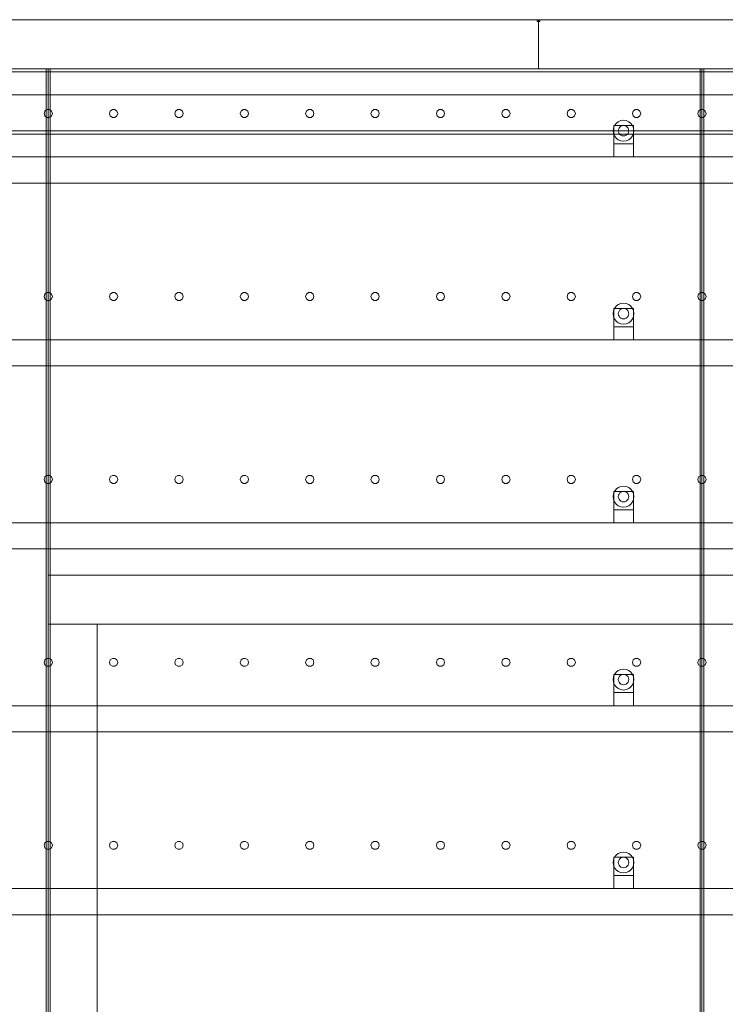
# Model space of a CAD drawing. Header units: millimetres. Extents: x -4738 to 65662, y -68080 to 6847.
# Tile 995 of 1056: x 41417 to 42497, y 1493 to 3000. Entities that reach past the tile are written whole.
import ezdxf

# ---------------------------------------------------------------- set-up
doc = ezdxf.new("R2010")
doc.units = ezdxf.units.MM
doc.layers.add('lateral_secador', color=7, linetype='Continuous', lineweight=0)

msp = doc.modelspace()

# ---------------------------------------------------------------- linework, layer by layer
at = {"layer": 'lateral_secador'}
for p, q in [((41211.134, 3000), (42211.134, 3000)), ((42209.134, 3000), (42213.134, 3000)), ((42209.134, 3000), (42209.134, 2997)), ((42211.134, 2925), (42211.134, 3000)), ((42211.134, 3000), (43211.134, 3000)), ((42213.134, 2997), (42213.134, 3000)), ((42209.134, 2997), (42213.134, 2997)), ((40461.134, 2925), (41461.134, 2925)), ((40461.134, 2925), (60461.134, 2925)), ((41211.134, 2925), (42211.134, 2925)), ((41458.134, 2925), (41464.134, 2925)), ((41458.134, 2925), (41458.134, 60)), ((41461.134, 0), (41461.134, 2925)), ((41461.134, 2925), (42461.134, 2925)), ((41464.134, 60), (41464.134, 2925)), ((42211.134, 2925), (43211.134, 2925)), ((42458.134, 2925), (42464.134, 2925)), ((42458.134, 2925), (42458.134, 60)), ((42461.134, 0), (42461.134, 2925)), ((42461.134, 2925), (43461.134, 2925)), ((42464.134, 60), (42464.134, 2925)), ((40461.134, 2920), (60461.134, 2920)), ((40461.134, 2885), (60461.134, 2885)), ((41455.997, 2860.082), (41454.784, 2856.35)), ((41454.784, 2856.35), (41455.997, 2852.618)), ((41459.172, 2862.389), (41455.997, 2860.082)), ((41455.997, 2852.618), (41459.172, 2850.311)), ((41463.096, 2862.389), (41459.172, 2862.389)), ((41459.172, 2850.311), (41463.096, 2850.311)), ((41466.271, 2860.082), (41463.096, 2862.389)), ((41463.096, 2850.311), (41466.271, 2852.618)), ((41467.484, 2856.35), (41466.271, 2860.082)), ((41466.271, 2852.618), (41467.484, 2856.35)), ((41555.997, 2860.082), (41554.784, 2856.35)), ((41554.784, 2856.35), (41555.997, 2852.618)), ((41559.172, 2862.389), (41555.997, 2860.082)), ((41555.997, 2852.618), (41559.172, 2850.311)), ((41563.096, 2862.389), (41559.172, 2862.389)), ((41559.172, 2850.311), (41563.096, 2850.311)), ((41566.271, 2860.082), (41563.096, 2862.389)), ((41563.096, 2850.311), (41566.271, 2852.618)), ((41567.484, 2856.35), (41566.271, 2860.082)), ((41566.271, 2852.618), (41567.484, 2856.35)), ((41655.997, 2860.082), (41654.784, 2856.35)), ((41654.784, 2856.35), (41655.997, 2852.618)), ((41659.172, 2862.389), (41655.997, 2860.082)), ((41655.997, 2852.618), (41659.172, 2850.311)), ((41663.096, 2862.389), (41659.172, 2862.389)), ((41659.172, 2850.311), (41663.096, 2850.311)), ((41666.271, 2860.082), (41663.096, 2862.389)), ((41663.096, 2850.311), (41666.271, 2852.618)), ((41667.484, 2856.35), (41666.271, 2860.082)), ((41666.271, 2852.618), (41667.484, 2856.35)), ((41755.997, 2860.082), (41754.784, 2856.35)), ((41754.784, 2856.35), (41755.997, 2852.618)), ((41759.172, 2862.389), (41755.997, 2860.082)), ((41755.997, 2852.618), (41759.172, 2850.311)), ((41763.096, 2862.389), (41759.172, 2862.389)), ((41759.172, 2850.311), (41763.096, 2850.311)), ((41766.271, 2860.082), (41763.096, 2862.389)), ((41763.096, 2850.311), (41766.271, 2852.618)), ((41767.484, 2856.35), (41766.271, 2860.082)), ((41766.271, 2852.618), (41767.484, 2856.35)), ((41855.997, 2860.082), (41854.784, 2856.35)), ((41854.784, 2856.35), (41855.997, 2852.618)), ((41859.172, 2862.389), (41855.997, 2860.082)), ((41855.997, 2852.618), (41859.172, 2850.311)), ((41863.096, 2862.389), (41859.172, 2862.389)), ((41859.172, 2850.311), (41863.096, 2850.311)), ((41866.271, 2860.082), (41863.096, 2862.389)), ((41863.096, 2850.311), (41866.271, 2852.618)), ((41867.484, 2856.35), (41866.271, 2860.082)), ((41866.271, 2852.618), (41867.484, 2856.35)), ((41955.997, 2860.082), (41954.784, 2856.35)), ((41954.784, 2856.35), (41955.997, 2852.618)), ((41959.172, 2862.389), (41955.997, 2860.082)), ((41955.997, 2852.618), (41959.172, 2850.311)), ((41963.096, 2862.389), (41959.172, 2862.389)), ((41959.172, 2850.311), (41963.096, 2850.311)), ((41966.271, 2860.082), (41963.096, 2862.389)), ((41963.096, 2850.311), (41966.271, 2852.618)), ((41967.484, 2856.35), (41966.271, 2860.082)), ((41966.271, 2852.618), (41967.484, 2856.35)), ((42055.997, 2860.082), (42054.784, 2856.35)), ((42054.784, 2856.35), (42055.997, 2852.618)), ((42059.172, 2862.389), (42055.997, 2860.082)), ((42055.997, 2852.618), (42059.172, 2850.311)), ((42063.096, 2862.389), (42059.172, 2862.389)), ((42059.172, 2850.311), (42063.096, 2850.311)), ((42066.271, 2860.082), (42063.096, 2862.389)), ((42063.096, 2850.311), (42066.271, 2852.618)), ((42067.484, 2856.35), (42066.271, 2860.082)), ((42066.271, 2852.618), (42067.484, 2856.35)), ((42155.997, 2860.082), (42154.784, 2856.35)), ((42154.784, 2856.35), (42155.997, 2852.618)), ((42159.172, 2862.389), (42155.997, 2860.082)), ((42155.997, 2852.618), (42159.172, 2850.311)), ((42163.096, 2862.389), (42159.172, 2862.389)), ((42159.172, 2850.311), (42163.096, 2850.311)), ((42166.271, 2860.082), (42163.096, 2862.389)), ((42163.096, 2850.311), (42166.271, 2852.618)), ((42167.484, 2856.35), (42166.271, 2860.082)), ((42166.271, 2852.618), (42167.484, 2856.35)), ((42255.997, 2860.082), (42254.784, 2856.35)), ((42254.784, 2856.35), (42255.997, 2852.618)), ((42259.172, 2862.389), (42255.997, 2860.082)), ((42255.997, 2852.618), (42259.172, 2850.311)), ((42263.096, 2862.389), (42259.172, 2862.389)), ((42259.172, 2850.311), (42263.096, 2850.311)), ((42266.271, 2860.082), (42263.096, 2862.389)), ((42263.096, 2850.311), (42266.271, 2852.618)), ((42267.484, 2856.35), (42266.271, 2860.082)), ((42266.271, 2852.618), (42267.484, 2856.35)), ((42355.997, 2860.082), (42354.784, 2856.35)), ((42354.784, 2856.35), (42355.997, 2852.618)), ((42359.172, 2862.389), (42355.997, 2860.082)), ((42355.997, 2852.618), (42359.172, 2850.311)), ((42363.096, 2862.389), (42359.172, 2862.389)), ((42359.172, 2850.311), (42363.096, 2850.311)), ((42366.271, 2860.082), (42363.096, 2862.389)), ((42363.096, 2850.311), (42366.271, 2852.618)), ((42367.484, 2856.35), (42366.271, 2860.082)), ((42366.271, 2852.618), (42367.484, 2856.35)), ((42455.997, 2860.082), (42454.784, 2856.35)), ((42454.784, 2856.35), (42455.997, 2852.618)), ((42459.172, 2862.389), (42455.997, 2860.082)), ((42455.997, 2852.618), (42459.172, 2850.311)), ((42463.096, 2862.389), (42459.172, 2862.389)), ((42459.172, 2850.311), (42463.096, 2850.311)), ((42466.271, 2860.082), (42463.096, 2862.389)), ((42463.096, 2850.311), (42466.271, 2852.618)), ((42467.484, 2856.35), (42466.271, 2860.082)), ((42466.271, 2852.618), (42467.484, 2856.35)), ((42325.679, 2834.141), (42325.134, 2830)), ((42327.277, 2838), (42325.679, 2834.141)), ((42326.134, 2838), (42356.134, 2838)), ((42326.134, 2838), (42326.134, 2810)), ((42329.82, 2841.314), (42327.277, 2838)), ((42333.134, 2843.856), (42329.82, 2841.314)), ((42336.993, 2845.455), (42333.134, 2843.856)), ((42334.206, 2834), (42333.406, 2832.071)), ((42335.477, 2835.657), (42334.206, 2834)), ((42337.134, 2836.928), (42335.477, 2835.657)), ((42341.134, 2846), (42336.993, 2845.455)), ((42339.063, 2837.727), (42337.134, 2836.928)), ((42341.134, 2838), (42339.063, 2837.727)), ((42345.275, 2845.455), (42341.134, 2846)), ((42343.204, 2837.727), (42341.134, 2838)), ((42345.134, 2836.928), (42343.204, 2837.727)), ((42346.791, 2835.657), (42345.134, 2836.928)), ((42349.134, 2843.856), (42345.275, 2845.455)), ((42348.062, 2834), (42346.791, 2835.657)), ((42348.861, 2832.071), (42348.062, 2834)), ((42352.448, 2841.314), (42349.134, 2843.856)), ((42354.99, 2838), (42352.448, 2841.314)), ((42356.589, 2834.141), (42354.99, 2838)), ((42356.134, 2810), (42356.134, 2838)), ((42357.134, 2830), (42356.589, 2834.141)), ((40461.134, 2830), (60461.134, 2830)), ((40461.134, 2825), (60461.134, 2825)), ((42325.134, 2830), (42325.679, 2825.859)), ((42325.679, 2825.859), (42327.277, 2822)), ((42327.277, 2822), (42329.82, 2818.686)), ((42329.82, 2818.686), (42333.134, 2816.144)), ((42333.406, 2832.071), (42333.134, 2830)), ((42333.134, 2830), (42333.406, 2827.929)), ((42333.406, 2827.929), (42334.206, 2826)), ((42334.206, 2826), (42335.477, 2824.343)), ((42335.477, 2824.343), (42337.134, 2823.072)), ((42337.134, 2823.072), (42339.063, 2822.273)), ((42339.063, 2822.273), (42341.134, 2822)), ((42341.134, 2822), (42343.204, 2822.273)), ((42343.204, 2822.273), (42345.134, 2823.072)), ((42345.134, 2823.072), (42346.791, 2824.343)), ((42346.791, 2824.343), (42348.062, 2826)), ((42348.062, 2826), (42348.861, 2827.929)), ((42349.134, 2830), (42348.861, 2832.071)), ((42348.861, 2827.929), (42349.134, 2830)), ((42349.134, 2816.144), (42352.448, 2818.686)), ((42352.448, 2818.686), (42354.99, 2822)), ((42354.99, 2822), (42356.589, 2825.859)), ((42356.589, 2825.859), (42357.134, 2830)), ((42326.134, 2810), (42356.134, 2810)), ((42326.134, 2810), (42326.134, 2790)), ((42333.134, 2816.144), (42336.993, 2814.545)), ((42336.993, 2814.545), (42341.134, 2814)), ((42341.134, 2814), (42345.275, 2814.545)), ((42345.275, 2814.545), (42349.134, 2816.144)), ((42356.134, 2790), (42356.134, 2810)), ((40811.134, 2790), (60111.134, 2790)), ((42326.134, 2790), (42356.134, 2790)), ((40811.134, 2750), (60111.134, 2750)), ((41455.997, 2580.082), (41454.784, 2576.35)), ((41459.172, 2582.389), (41455.997, 2580.082)), ((41463.096, 2582.389), (41459.172, 2582.389)), ((41466.271, 2580.082), (41463.096, 2582.389)), ((41467.484, 2576.35), (41466.271, 2580.082)), ((41555.997, 2580.082), (41554.784, 2576.35)), ((41559.172, 2582.389), (41555.997, 2580.082)), ((41563.096, 2582.389), (41559.172, 2582.389)), ((41566.271, 2580.082), (41563.096, 2582.389)), ((41567.484, 2576.35), (41566.271, 2580.082)), ((41655.997, 2580.082), (41654.784, 2576.35)), ((41659.172, 2582.389), (41655.997, 2580.082)), ((41663.096, 2582.389), (41659.172, 2582.389)), ((41666.271, 2580.082), (41663.096, 2582.389)), ((41667.484, 2576.35), (41666.271, 2580.082)), ((41755.997, 2580.082), (41754.784, 2576.35)), ((41759.172, 2582.389), (41755.997, 2580.082)), ((41763.096, 2582.389), (41759.172, 2582.389)), ((41766.271, 2580.082), (41763.096, 2582.389)), ((41767.484, 2576.35), (41766.271, 2580.082)), ((41855.997, 2580.082), (41854.784, 2576.35)), ((41859.172, 2582.389), (41855.997, 2580.082)), ((41863.096, 2582.389), (41859.172, 2582.389)), ((41866.271, 2580.082), (41863.096, 2582.389)), ((41867.484, 2576.35), (41866.271, 2580.082)), ((41955.997, 2580.082), (41954.784, 2576.35)), ((41959.172, 2582.389), (41955.997, 2580.082)), ((41963.096, 2582.389), (41959.172, 2582.389)), ((41966.271, 2580.082), (41963.096, 2582.389)), ((41967.484, 2576.35), (41966.271, 2580.082)), ((42055.997, 2580.082), (42054.784, 2576.35)), ((42059.172, 2582.389), (42055.997, 2580.082)), ((42063.096, 2582.389), (42059.172, 2582.389)), ((42066.271, 2580.082), (42063.096, 2582.389)), ((42067.484, 2576.35), (42066.271, 2580.082)), ((42155.997, 2580.082), (42154.784, 2576.35)), ((42159.172, 2582.389), (42155.997, 2580.082)), ((42163.096, 2582.389), (42159.172, 2582.389)), ((42166.271, 2580.082), (42163.096, 2582.389)), ((42167.484, 2576.35), (42166.271, 2580.082)), ((42255.997, 2580.082), (42254.784, 2576.35)), ((42259.172, 2582.389), (42255.997, 2580.082)), ((42263.096, 2582.389), (42259.172, 2582.389)), ((42266.271, 2580.082), (42263.096, 2582.389)), ((42267.484, 2576.35), (42266.271, 2580.082)), ((42355.997, 2580.082), (42354.784, 2576.35)), ((42359.172, 2582.389), (42355.997, 2580.082)), ((42363.096, 2582.389), (42359.172, 2582.389)), ((42366.271, 2580.082), (42363.096, 2582.389)), ((42367.484, 2576.35), (42366.271, 2580.082)), ((42455.997, 2580.082), (42454.784, 2576.35)), ((42459.172, 2582.389), (42455.997, 2580.082)), ((42463.096, 2582.389), (42459.172, 2582.389)), ((42466.271, 2580.082), (42463.096, 2582.389)), ((42467.484, 2576.35), (42466.271, 2580.082)), ((41454.784, 2576.35), (41455.997, 2572.618)), ((41455.997, 2572.618), (41459.172, 2570.311)), ((41459.172, 2570.311), (41463.096, 2570.311)), ((41463.096, 2570.311), (41466.271, 2572.618)), ((41466.271, 2572.618), (41467.484, 2576.35)), ((41554.784, 2576.35), (41555.997, 2572.618)), ((41555.997, 2572.618), (41559.172, 2570.311)), ((41559.172, 2570.311), (41563.096, 2570.311)), ((41563.096, 2570.311), (41566.271, 2572.618)), ((41566.271, 2572.618), (41567.484, 2576.35)), ((41654.784, 2576.35), (41655.997, 2572.618)), ((41655.997, 2572.618), (41659.172, 2570.311)), ((41659.172, 2570.311), (41663.096, 2570.311)), ((41663.096, 2570.311), (41666.271, 2572.618)), ((41666.271, 2572.618), (41667.484, 2576.35)), ((41754.784, 2576.35), (41755.997, 2572.618)), ((41755.997, 2572.618), (41759.172, 2570.311)), ((41759.172, 2570.311), (41763.096, 2570.311)), ((41763.096, 2570.311), (41766.271, 2572.618)), ((41766.271, 2572.618), (41767.484, 2576.35)), ((41854.784, 2576.35), (41855.997, 2572.618)), ((41855.997, 2572.618), (41859.172, 2570.311)), ((41859.172, 2570.311), (41863.096, 2570.311)), ((41863.096, 2570.311), (41866.271, 2572.618)), ((41866.271, 2572.618), (41867.484, 2576.35)), ((41954.784, 2576.35), (41955.997, 2572.618)), ((41955.997, 2572.618), (41959.172, 2570.311)), ((41959.172, 2570.311), (41963.096, 2570.311)), ((41963.096, 2570.311), (41966.271, 2572.618)), ((41966.271, 2572.618), (41967.484, 2576.35)), ((42054.784, 2576.35), (42055.997, 2572.618)), ((42055.997, 2572.618), (42059.172, 2570.311)), ((42059.172, 2570.311), (42063.096, 2570.311)), ((42063.096, 2570.311), (42066.271, 2572.618)), ((42066.271, 2572.618), (42067.484, 2576.35)), ((42154.784, 2576.35), (42155.997, 2572.618)), ((42155.997, 2572.618), (42159.172, 2570.311)), ((42159.172, 2570.311), (42163.096, 2570.311)), ((42163.096, 2570.311), (42166.271, 2572.618)), ((42166.271, 2572.618), (42167.484, 2576.35)), ((42254.784, 2576.35), (42255.997, 2572.618)), ((42255.997, 2572.618), (42259.172, 2570.311)), ((42259.172, 2570.311), (42263.096, 2570.311)), ((42263.096, 2570.311), (42266.271, 2572.618)), ((42266.271, 2572.618), (42267.484, 2576.35)), ((42333.134, 2563.856), (42329.82, 2561.314)), ((42336.993, 2565.455), (42333.134, 2563.856)), ((42341.134, 2566), (42336.993, 2565.455)), ((42345.275, 2565.455), (42341.134, 2566)), ((42349.134, 2563.856), (42345.275, 2565.455)), ((42352.448, 2561.314), (42349.134, 2563.856)), ((42354.784, 2576.35), (42355.997, 2572.618)), ((42355.997, 2572.618), (42359.172, 2570.311)), ((42359.172, 2570.311), (42363.096, 2570.311)), ((42363.096, 2570.311), (42366.271, 2572.618)), ((42366.271, 2572.618), (42367.484, 2576.35)), ((42454.784, 2576.35), (42455.997, 2572.618)), ((42455.997, 2572.618), (42459.172, 2570.311)), ((42459.172, 2570.311), (42463.096, 2570.311)), ((42463.096, 2570.311), (42466.271, 2572.618)), ((42466.271, 2572.618), (42467.484, 2576.35)), ((42325.679, 2554.141), (42325.134, 2550)), ((42325.134, 2550), (42325.679, 2545.859)), ((42327.277, 2558), (42325.679, 2554.141)), ((42326.134, 2558), (42356.134, 2558)), ((42326.134, 2558), (42326.134, 2530)), ((42329.82, 2561.314), (42327.277, 2558)), ((42333.406, 2552.071), (42333.134, 2550)), ((42333.134, 2550), (42333.406, 2547.929)), ((42334.206, 2554), (42333.406, 2552.071)), ((42333.406, 2547.929), (42334.206, 2546)), ((42335.477, 2555.657), (42334.206, 2554)), ((42337.134, 2556.928), (42335.477, 2555.657)), ((42339.063, 2557.727), (42337.134, 2556.928)), ((42341.134, 2558), (42339.063, 2557.727)), ((42343.204, 2557.727), (42341.134, 2558)), ((42345.134, 2556.928), (42343.204, 2557.727)), ((42346.791, 2555.657), (42345.134, 2556.928)), ((42348.062, 2554), (42346.791, 2555.657)), ((42348.861, 2552.071), (42348.062, 2554)), ((42348.062, 2546), (42348.861, 2547.929)), ((42349.134, 2550), (42348.861, 2552.071)), ((42348.861, 2547.929), (42349.134, 2550)), ((42354.99, 2558), (42352.448, 2561.314)), ((42356.589, 2554.141), (42354.99, 2558)), ((42356.134, 2530), (42356.134, 2558)), ((42357.134, 2550), (42356.589, 2554.141)), ((42356.589, 2545.859), (42357.134, 2550)), ((42325.679, 2545.859), (42327.277, 2542)), ((42327.277, 2542), (42329.82, 2538.686)), ((42329.82, 2538.686), (42333.134, 2536.144)), ((42333.134, 2536.144), (42336.993, 2534.545)), ((42334.206, 2546), (42335.477, 2544.343)), ((42335.477, 2544.343), (42337.134, 2543.072)), ((42336.993, 2534.545), (42341.134, 2534)), ((42337.134, 2543.072), (42339.063, 2542.273)), ((42339.063, 2542.273), (42341.134, 2542)), ((42341.134, 2542), (42343.204, 2542.273)), ((42341.134, 2534), (42345.275, 2534.545)), ((42343.204, 2542.273), (42345.134, 2543.072)), ((42345.134, 2543.072), (42346.791, 2544.343)), ((42345.275, 2534.545), (42349.134, 2536.144)), ((42346.791, 2544.343), (42348.062, 2546)), ((42349.134, 2536.144), (42352.448, 2538.686)), ((42352.448, 2538.686), (42354.99, 2542)), ((42354.99, 2542), (42356.589, 2545.859)), ((42326.134, 2530), (42356.134, 2530)), ((42326.134, 2530), (42326.134, 2510)), ((42356.134, 2510), (42356.134, 2530)), ((40811.134, 2510), (60111.134, 2510)), ((42326.134, 2510), (42356.134, 2510)), ((40811.134, 2470), (60111.134, 2470)), ((41455.997, 2300.082), (41454.784, 2296.35)), ((41454.784, 2296.35), (41455.997, 2292.618)), ((41459.172, 2302.389), (41455.997, 2300.082)), ((41455.997, 2292.618), (41459.172, 2290.311)), ((41463.096, 2302.389), (41459.172, 2302.389)), ((41466.271, 2300.082), (41463.096, 2302.389)), ((41463.096, 2290.311), (41466.271, 2292.618)), ((41467.484, 2296.35), (41466.271, 2300.082)), ((41466.271, 2292.618), (41467.484, 2296.35)), ((41555.997, 2300.082), (41554.784, 2296.35)), ((41554.784, 2296.35), (41555.997, 2292.618)), ((41559.172, 2302.389), (41555.997, 2300.082)), ((41555.997, 2292.618), (41559.172, 2290.311)), ((41563.096, 2302.389), (41559.172, 2302.389)), ((41566.271, 2300.082), (41563.096, 2302.389)), ((41563.096, 2290.311), (41566.271, 2292.618)), ((41567.484, 2296.35), (41566.271, 2300.082)), ((41566.271, 2292.618), (41567.484, 2296.35)), ((41655.997, 2300.082), (41654.784, 2296.35)), ((41654.784, 2296.35), (41655.997, 2292.618)), ((41659.172, 2302.389), (41655.997, 2300.082)), ((41655.997, 2292.618), (41659.172, 2290.311)), ((41663.096, 2302.389), (41659.172, 2302.389)), ((41666.271, 2300.082), (41663.096, 2302.389)), ((41663.096, 2290.311), (41666.271, 2292.618)), ((41667.484, 2296.35), (41666.271, 2300.082)), ((41666.271, 2292.618), (41667.484, 2296.35)), ((41755.997, 2300.082), (41754.784, 2296.35)), ((41754.784, 2296.35), (41755.997, 2292.618)), ((41759.172, 2302.389), (41755.997, 2300.082)), ((41755.997, 2292.618), (41759.172, 2290.311)), ((41763.096, 2302.389), (41759.172, 2302.389)), ((41766.271, 2300.082), (41763.096, 2302.389)), ((41763.096, 2290.311), (41766.271, 2292.618)), ((41767.484, 2296.35), (41766.271, 2300.082)), ((41766.271, 2292.618), (41767.484, 2296.35)), ((41855.997, 2300.082), (41854.784, 2296.35)), ((41854.784, 2296.35), (41855.997, 2292.618)), ((41859.172, 2302.389), (41855.997, 2300.082)), ((41855.997, 2292.618), (41859.172, 2290.311)), ((41863.096, 2302.389), (41859.172, 2302.389)), ((41866.271, 2300.082), (41863.096, 2302.389)), ((41863.096, 2290.311), (41866.271, 2292.618)), ((41867.484, 2296.35), (41866.271, 2300.082)), ((41866.271, 2292.618), (41867.484, 2296.35)), ((41955.997, 2300.082), (41954.784, 2296.35)), ((41954.784, 2296.35), (41955.997, 2292.618)), ((41959.172, 2302.389), (41955.997, 2300.082)), ((41955.997, 2292.618), (41959.172, 2290.311)), ((41963.096, 2302.389), (41959.172, 2302.389)), ((41966.271, 2300.082), (41963.096, 2302.389)), ((41963.096, 2290.311), (41966.271, 2292.618)), ((41967.484, 2296.35), (41966.271, 2300.082)), ((41966.271, 2292.618), (41967.484, 2296.35)), ((42055.997, 2300.082), (42054.784, 2296.35)), ((42054.784, 2296.35), (42055.997, 2292.618)), ((42059.172, 2302.389), (42055.997, 2300.082)), ((42055.997, 2292.618), (42059.172, 2290.311)), ((42063.096, 2302.389), (42059.172, 2302.389)), ((42066.271, 2300.082), (42063.096, 2302.389)), ((42063.096, 2290.311), (42066.271, 2292.618)), ((42067.484, 2296.35), (42066.271, 2300.082)), ((42066.271, 2292.618), (42067.484, 2296.35)), ((42155.997, 2300.082), (42154.784, 2296.35)), ((42154.784, 2296.35), (42155.997, 2292.618)), ((42159.172, 2302.389), (42155.997, 2300.082)), ((42155.997, 2292.618), (42159.172, 2290.311)), ((42163.096, 2302.389), (42159.172, 2302.389)), ((42166.271, 2300.082), (42163.096, 2302.389)), ((42163.096, 2290.311), (42166.271, 2292.618)), ((42167.484, 2296.35), (42166.271, 2300.082)), ((42166.271, 2292.618), (42167.484, 2296.35)), ((42255.997, 2300.082), (42254.784, 2296.35)), ((42254.784, 2296.35), (42255.997, 2292.618)), ((42259.172, 2302.389), (42255.997, 2300.082)), ((42255.997, 2292.618), (42259.172, 2290.311)), ((42263.096, 2302.389), (42259.172, 2302.389)), ((42266.271, 2300.082), (42263.096, 2302.389)), ((42263.096, 2290.311), (42266.271, 2292.618)), ((42267.484, 2296.35), (42266.271, 2300.082)), ((42266.271, 2292.618), (42267.484, 2296.35)), ((42355.997, 2300.082), (42354.784, 2296.35)), ((42354.784, 2296.35), (42355.997, 2292.618)), ((42359.172, 2302.389), (42355.997, 2300.082)), ((42355.997, 2292.618), (42359.172, 2290.311)), ((42363.096, 2302.389), (42359.172, 2302.389)), ((42366.271, 2300.082), (42363.096, 2302.389)), ((42363.096, 2290.311), (42366.271, 2292.618)), ((42367.484, 2296.35), (42366.271, 2300.082)), ((42366.271, 2292.618), (42367.484, 2296.35)), ((42455.997, 2300.082), (42454.784, 2296.35)), ((42454.784, 2296.35), (42455.997, 2292.618)), ((42459.172, 2302.389), (42455.997, 2300.082)), ((42455.997, 2292.618), (42459.172, 2290.311)), ((42463.096, 2302.389), (42459.172, 2302.389)), ((42466.271, 2300.082), (42463.096, 2302.389)), ((42463.096, 2290.311), (42466.271, 2292.618)), ((42467.484, 2296.35), (42466.271, 2300.082)), ((42466.271, 2292.618), (42467.484, 2296.35)), ((41459.172, 2290.311), (41463.096, 2290.311)), ((41559.172, 2290.311), (41563.096, 2290.311)), ((41659.172, 2290.311), (41663.096, 2290.311)), ((41759.172, 2290.311), (41763.096, 2290.311)), ((41859.172, 2290.311), (41863.096, 2290.311)), ((41959.172, 2290.311), (41963.096, 2290.311)), ((42059.172, 2290.311), (42063.096, 2290.311)), ((42159.172, 2290.311), (42163.096, 2290.311)), ((42259.172, 2290.311), (42263.096, 2290.311)), ((42327.277, 2278), (42325.679, 2274.141)), ((42326.134, 2278), (42356.134, 2278)), ((42326.134, 2278), (42326.134, 2250)), ((42329.82, 2281.314), (42327.277, 2278)), ((42333.134, 2283.856), (42329.82, 2281.314)), ((42336.993, 2285.455), (42333.134, 2283.856)), ((42335.477, 2275.657), (42334.206, 2274)), ((42337.134, 2276.928), (42335.477, 2275.657)), ((42341.134, 2286), (42336.993, 2285.455)), ((42339.063, 2277.727), (42337.134, 2276.928)), ((42341.134, 2278), (42339.063, 2277.727)), ((42345.275, 2285.455), (42341.134, 2286)), ((42343.204, 2277.727), (42341.134, 2278)), ((42345.134, 2276.928), (42343.204, 2277.727)), ((42346.791, 2275.657), (42345.134, 2276.928)), ((42349.134, 2283.856), (42345.275, 2285.455)), ((42348.062, 2274), (42346.791, 2275.657)), ((42352.448, 2281.314), (42349.134, 2283.856)), ((42354.99, 2278), (42352.448, 2281.314)), ((42356.589, 2274.141), (42354.99, 2278)), ((42356.134, 2250), (42356.134, 2278)), ((42359.172, 2290.311), (42363.096, 2290.311)), ((42459.172, 2290.311), (42463.096, 2290.311)), ((42325.679, 2274.141), (42325.134, 2270)), ((42325.134, 2270), (42325.679, 2265.859)), ((42325.679, 2265.859), (42327.277, 2262)), ((42327.277, 2262), (42329.82, 2258.686)), ((42333.406, 2272.071), (42333.134, 2270)), ((42333.134, 2270), (42333.406, 2267.929)), ((42334.206, 2274), (42333.406, 2272.071)), ((42333.406, 2267.929), (42334.206, 2266)), ((42334.206, 2266), (42335.477, 2264.343)), ((42335.477, 2264.343), (42337.134, 2263.072)), ((42337.134, 2263.072), (42339.063, 2262.273)), ((42339.063, 2262.273), (42341.134, 2262)), ((42341.134, 2262), (42343.204, 2262.273)), ((42343.204, 2262.273), (42345.134, 2263.072)), ((42345.134, 2263.072), (42346.791, 2264.343)), ((42346.791, 2264.343), (42348.062, 2266)), ((42348.861, 2272.071), (42348.062, 2274)), ((42348.062, 2266), (42348.861, 2267.929)), ((42349.134, 2270), (42348.861, 2272.071)), ((42348.861, 2267.929), (42349.134, 2270)), ((42352.448, 2258.686), (42354.99, 2262)), ((42354.99, 2262), (42356.589, 2265.859)), ((42357.134, 2270), (42356.589, 2274.141)), ((42356.589, 2265.859), (42357.134, 2270)), ((42326.134, 2250), (42356.134, 2250)), ((42326.134, 2250), (42326.134, 2230)), ((42329.82, 2258.686), (42333.134, 2256.144)), ((42333.134, 2256.144), (42336.993, 2254.545)), ((42336.993, 2254.545), (42341.134, 2254)), ((42341.134, 2254), (42345.275, 2254.545)), ((42345.275, 2254.545), (42349.134, 2256.144)), ((42349.134, 2256.144), (42352.448, 2258.686)), ((42356.134, 2230), (42356.134, 2250)), ((40811.134, 2230), (60111.134, 2230)), ((42326.134, 2230), (42356.134, 2230)), ((40811.134, 2190), (60111.134, 2190)), ((41461.134, 2150), (44461.134, 2150)), ((41461.134, 2150), (41461.134, 2075)), ((41461.134, 2075), (42461.134, 2075)), ((41461.134, 2075), (41461.134, 135)), ((41461.134, 2075), (41536.134, 2075)), ((41461.134, 2075), (44461.134, 2075)), ((41536.134, 135), (41536.134, 2075)), ((42458.134, 2075), (42464.134, 2075)), ((42458.134, 2075), (42458.134, 135)), ((42461.134, 135), (42461.134, 2075)), ((42461.134, 2075), (43461.134, 2075)), ((42464.134, 135), (42464.134, 2075)), ((41455.997, 2020.082), (41454.784, 2016.35)), ((41459.172, 2022.389), (41455.997, 2020.082)), ((41463.096, 2022.389), (41459.172, 2022.389)), ((41466.271, 2020.082), (41463.096, 2022.389)), ((41467.484, 2016.35), (41466.271, 2020.082)), ((41555.997, 2020.082), (41554.784, 2016.35)), ((41559.172, 2022.389), (41555.997, 2020.082)), ((41563.096, 2022.389), (41559.172, 2022.389)), ((41566.271, 2020.082), (41563.096, 2022.389)), ((41567.484, 2016.35), (41566.271, 2020.082)), ((41655.997, 2020.082), (41654.784, 2016.35)), ((41659.172, 2022.389), (41655.997, 2020.082)), ((41663.096, 2022.389), (41659.172, 2022.389)), ((41666.271, 2020.082), (41663.096, 2022.389)), ((41667.484, 2016.35), (41666.271, 2020.082)), ((41755.997, 2020.082), (41754.784, 2016.35)), ((41759.172, 2022.389), (41755.997, 2020.082)), ((41763.096, 2022.389), (41759.172, 2022.389)), ((41766.271, 2020.082), (41763.096, 2022.389)), ((41767.484, 2016.35), (41766.271, 2020.082)), ((41855.997, 2020.082), (41854.784, 2016.35)), ((41859.172, 2022.389), (41855.997, 2020.082)), ((41863.096, 2022.389), (41859.172, 2022.389)), ((41866.271, 2020.082), (41863.096, 2022.389)), ((41867.484, 2016.35), (41866.271, 2020.082)), ((41955.997, 2020.082), (41954.784, 2016.35)), ((41959.172, 2022.389), (41955.997, 2020.082)), ((41963.096, 2022.389), (41959.172, 2022.389)), ((41966.271, 2020.082), (41963.096, 2022.389)), ((41967.484, 2016.35), (41966.271, 2020.082)), ((42055.997, 2020.082), (42054.784, 2016.35)), ((42059.172, 2022.389), (42055.997, 2020.082)), ((42063.096, 2022.389), (42059.172, 2022.389)), ((42066.271, 2020.082), (42063.096, 2022.389)), ((42067.484, 2016.35), (42066.271, 2020.082)), ((42155.997, 2020.082), (42154.784, 2016.35)), ((42159.172, 2022.389), (42155.997, 2020.082)), ((42163.096, 2022.389), (42159.172, 2022.389)), ((42166.271, 2020.082), (42163.096, 2022.389)), ((42167.484, 2016.35), (42166.271, 2020.082)), ((42255.997, 2020.082), (42254.784, 2016.35)), ((42259.172, 2022.389), (42255.997, 2020.082)), ((42263.096, 2022.389), (42259.172, 2022.389)), ((42266.271, 2020.082), (42263.096, 2022.389)), ((42267.484, 2016.35), (42266.271, 2020.082)), ((42355.997, 2020.082), (42354.784, 2016.35)), ((42359.172, 2022.389), (42355.997, 2020.082)), ((42363.096, 2022.389), (42359.172, 2022.389)), ((42366.271, 2020.082), (42363.096, 2022.389)), ((42367.484, 2016.35), (42366.271, 2020.082)), ((42455.997, 2020.082), (42454.784, 2016.35)), ((42459.172, 2022.389), (42455.997, 2020.082)), ((42463.096, 2022.389), (42459.172, 2022.389)), ((42466.271, 2020.082), (42463.096, 2022.389)), ((42467.484, 2016.35), (42466.271, 2020.082)), ((41454.784, 2016.35), (41455.997, 2012.618)), ((41455.997, 2012.618), (41459.172, 2010.311)), ((41459.172, 2010.311), (41463.096, 2010.311)), ((41463.096, 2010.311), (41466.271, 2012.618)), ((41466.271, 2012.618), (41467.484, 2016.35)), ((41554.784, 2016.35), (41555.997, 2012.618)), ((41555.997, 2012.618), (41559.172, 2010.311)), ((41559.172, 2010.311), (41563.096, 2010.311)), ((41563.096, 2010.311), (41566.271, 2012.618)), ((41566.271, 2012.618), (41567.484, 2016.35)), ((41654.784, 2016.35), (41655.997, 2012.618)), ((41655.997, 2012.618), (41659.172, 2010.311)), ((41659.172, 2010.311), (41663.096, 2010.311)), ((41663.096, 2010.311), (41666.271, 2012.618)), ((41666.271, 2012.618), (41667.484, 2016.35)), ((41754.784, 2016.35), (41755.997, 2012.618)), ((41755.997, 2012.618), (41759.172, 2010.311)), ((41759.172, 2010.311), (41763.096, 2010.311)), ((41763.096, 2010.311), (41766.271, 2012.618)), ((41766.271, 2012.618), (41767.484, 2016.35)), ((41854.784, 2016.35), (41855.997, 2012.618)), ((41855.997, 2012.618), (41859.172, 2010.311)), ((41859.172, 2010.311), (41863.096, 2010.311)), ((41863.096, 2010.311), (41866.271, 2012.618)), ((41866.271, 2012.618), (41867.484, 2016.35)), ((41954.784, 2016.35), (41955.997, 2012.618)), ((41955.997, 2012.618), (41959.172, 2010.311)), ((41959.172, 2010.311), (41963.096, 2010.311)), ((41963.096, 2010.311), (41966.271, 2012.618)), ((41966.271, 2012.618), (41967.484, 2016.35)), ((42054.784, 2016.35), (42055.997, 2012.618)), ((42055.997, 2012.618), (42059.172, 2010.311)), ((42059.172, 2010.311), (42063.096, 2010.311)), ((42063.096, 2010.311), (42066.271, 2012.618)), ((42066.271, 2012.618), (42067.484, 2016.35)), ((42154.784, 2016.35), (42155.997, 2012.618)), ((42155.997, 2012.618), (42159.172, 2010.311)), ((42159.172, 2010.311), (42163.096, 2010.311)), ((42163.096, 2010.311), (42166.271, 2012.618)), ((42166.271, 2012.618), (42167.484, 2016.35)), ((42254.784, 2016.35), (42255.997, 2012.618)), ((42255.997, 2012.618), (42259.172, 2010.311)), ((42259.172, 2010.311), (42263.096, 2010.311)), ((42263.096, 2010.311), (42266.271, 2012.618)), ((42266.271, 2012.618), (42267.484, 2016.35)), ((42336.993, 2005.455), (42333.134, 2003.856)), ((42341.134, 2006), (42336.993, 2005.455)), ((42345.275, 2005.455), (42341.134, 2006)), ((42349.134, 2003.856), (42345.275, 2005.455)), ((42354.784, 2016.35), (42355.997, 2012.618)), ((42355.997, 2012.618), (42359.172, 2010.311)), ((42359.172, 2010.311), (42363.096, 2010.311)), ((42363.096, 2010.311), (42366.271, 2012.618)), ((42366.271, 2012.618), (42367.484, 2016.35)), ((42454.784, 2016.35), (42455.997, 2012.618)), ((42455.997, 2012.618), (42459.172, 2010.311)), ((42459.172, 2010.311), (42463.096, 2010.311)), ((42463.096, 2010.311), (42466.271, 2012.618)), ((42466.271, 2012.618), (42467.484, 2016.35)), ((42325.679, 1994.141), (42325.134, 1990)), ((42325.134, 1990), (42325.679, 1985.859)), ((42327.277, 1998), (42325.679, 1994.141)), ((42326.134, 1998), (42356.134, 1998)), ((42326.134, 1998), (42326.134, 1970)), ((42329.82, 2001.314), (42327.277, 1998)), ((42333.134, 2003.856), (42329.82, 2001.314)), ((42333.406, 1992.071), (42333.134, 1990)), ((42333.134, 1990), (42333.406, 1987.929)), ((42334.206, 1994), (42333.406, 1992.071)), ((42335.477, 1995.657), (42334.206, 1994)), ((42337.134, 1996.928), (42335.477, 1995.657)), ((42339.063, 1997.727), (42337.134, 1996.928)), ((42341.134, 1998), (42339.063, 1997.727)), ((42343.204, 1997.727), (42341.134, 1998)), ((42345.134, 1996.928), (42343.204, 1997.727)), ((42346.791, 1995.657), (42345.134, 1996.928)), ((42348.062, 1994), (42346.791, 1995.657)), ((42348.861, 1992.071), (42348.062, 1994)), ((42349.134, 1990), (42348.861, 1992.071)), ((42348.861, 1987.929), (42349.134, 1990)), ((42352.448, 2001.314), (42349.134, 2003.856)), ((42354.99, 1998), (42352.448, 2001.314)), ((42356.589, 1994.141), (42354.99, 1998)), ((42356.134, 1970), (42356.134, 1998)), ((42357.134, 1990), (42356.589, 1994.141)), ((42356.589, 1985.859), (42357.134, 1990)), ((42325.679, 1985.859), (42327.277, 1982)), ((42327.277, 1982), (42329.82, 1978.686)), ((42329.82, 1978.686), (42333.134, 1976.144)), ((42333.134, 1976.144), (42336.993, 1974.545)), ((42333.406, 1987.929), (42334.206, 1986)), ((42334.206, 1986), (42335.477, 1984.343)), ((42335.477, 1984.343), (42337.134, 1983.072)), ((42336.993, 1974.545), (42341.134, 1974)), ((42337.134, 1983.072), (42339.063, 1982.273)), ((42339.063, 1982.273), (42341.134, 1982)), ((42341.134, 1982), (42343.204, 1982.273)), ((42341.134, 1974), (42345.275, 1974.545)), ((42343.204, 1982.273), (42345.134, 1983.072)), ((42345.134, 1983.072), (42346.791, 1984.343)), ((42345.275, 1974.545), (42349.134, 1976.144)), ((42346.791, 1984.343), (42348.062, 1986)), ((42348.062, 1986), (42348.861, 1987.929)), ((42349.134, 1976.144), (42352.448, 1978.686)), ((42352.448, 1978.686), (42354.99, 1982)), ((42354.99, 1982), (42356.589, 1985.859)), ((42326.134, 1970), (42356.134, 1970)), ((42326.134, 1970), (42326.134, 1950)), ((42356.134, 1950), (42356.134, 1970)), ((40811.134, 1950), (60111.134, 1950)), ((42326.134, 1950), (42356.134, 1950)), ((40811.134, 1910), (60111.134, 1910)), ((41455.997, 1740.082), (41454.784, 1736.35)), ((41454.784, 1736.35), (41455.997, 1732.618)), ((41459.172, 1742.389), (41455.997, 1740.082)), ((41463.096, 1742.389), (41459.172, 1742.389)), ((41466.271, 1740.082), (41463.096, 1742.389)), ((41467.484, 1736.35), (41466.271, 1740.082)), ((41466.271, 1732.618), (41467.484, 1736.35)), ((41555.997, 1740.082), (41554.784, 1736.35)), ((41554.784, 1736.35), (41555.997, 1732.618)), ((41559.172, 1742.389), (41555.997, 1740.082)), ((41563.096, 1742.389), (41559.172, 1742.389)), ((41566.271, 1740.082), (41563.096, 1742.389)), ((41567.484, 1736.35), (41566.271, 1740.082)), ((41566.271, 1732.618), (41567.484, 1736.35)), ((41655.997, 1740.082), (41654.784, 1736.35)), ((41654.784, 1736.35), (41655.997, 1732.618)), ((41659.172, 1742.389), (41655.997, 1740.082)), ((41663.096, 1742.389), (41659.172, 1742.389)), ((41666.271, 1740.082), (41663.096, 1742.389)), ((41667.484, 1736.35), (41666.271, 1740.082)), ((41666.271, 1732.618), (41667.484, 1736.35)), ((41755.997, 1740.082), (41754.784, 1736.35)), ((41754.784, 1736.35), (41755.997, 1732.618)), ((41759.172, 1742.389), (41755.997, 1740.082)), ((41763.096, 1742.389), (41759.172, 1742.389)), ((41766.271, 1740.082), (41763.096, 1742.389)), ((41767.484, 1736.35), (41766.271, 1740.082)), ((41766.271, 1732.618), (41767.484, 1736.35)), ((41855.997, 1740.082), (41854.784, 1736.35)), ((41854.784, 1736.35), (41855.997, 1732.618)), ((41859.172, 1742.389), (41855.997, 1740.082)), ((41863.096, 1742.389), (41859.172, 1742.389)), ((41866.271, 1740.082), (41863.096, 1742.389)), ((41867.484, 1736.35), (41866.271, 1740.082)), ((41866.271, 1732.618), (41867.484, 1736.35)), ((41955.997, 1740.082), (41954.784, 1736.35)), ((41954.784, 1736.35), (41955.997, 1732.618)), ((41959.172, 1742.389), (41955.997, 1740.082)), ((41963.096, 1742.389), (41959.172, 1742.389)), ((41966.271, 1740.082), (41963.096, 1742.389)), ((41967.484, 1736.35), (41966.271, 1740.082)), ((41966.271, 1732.618), (41967.484, 1736.35)), ((42055.997, 1740.082), (42054.784, 1736.35)), ((42054.784, 1736.35), (42055.997, 1732.618)), ((42059.172, 1742.389), (42055.997, 1740.082)), ((42063.096, 1742.389), (42059.172, 1742.389)), ((42066.271, 1740.082), (42063.096, 1742.389)), ((42067.484, 1736.35), (42066.271, 1740.082)), ((42066.271, 1732.618), (42067.484, 1736.35)), ((42155.997, 1740.082), (42154.784, 1736.35)), ((42154.784, 1736.35), (42155.997, 1732.618)), ((42159.172, 1742.389), (42155.997, 1740.082)), ((42163.096, 1742.389), (42159.172, 1742.389)), ((42166.271, 1740.082), (42163.096, 1742.389)), ((42167.484, 1736.35), (42166.271, 1740.082)), ((42166.271, 1732.618), (42167.484, 1736.35)), ((42255.997, 1740.082), (42254.784, 1736.35)), ((42254.784, 1736.35), (42255.997, 1732.618)), ((42259.172, 1742.389), (42255.997, 1740.082)), ((42263.096, 1742.389), (42259.172, 1742.389)), ((42266.271, 1740.082), (42263.096, 1742.389)), ((42267.484, 1736.35), (42266.271, 1740.082)), ((42266.271, 1732.618), (42267.484, 1736.35)), ((42355.997, 1740.082), (42354.784, 1736.35)), ((42354.784, 1736.35), (42355.997, 1732.618)), ((42359.172, 1742.389), (42355.997, 1740.082)), ((42363.096, 1742.389), (42359.172, 1742.389)), ((42366.271, 1740.082), (42363.096, 1742.389)), ((42367.484, 1736.35), (42366.271, 1740.082)), ((42366.271, 1732.618), (42367.484, 1736.35)), ((42455.997, 1740.082), (42454.784, 1736.35)), ((42454.784, 1736.35), (42455.997, 1732.618)), ((42459.172, 1742.389), (42455.997, 1740.082)), ((42463.096, 1742.389), (42459.172, 1742.389)), ((42466.271, 1740.082), (42463.096, 1742.389)), ((42467.484, 1736.35), (42466.271, 1740.082)), ((42466.271, 1732.618), (42467.484, 1736.35)), ((41455.997, 1732.618), (41459.172, 1730.311)), ((41459.172, 1730.311), (41463.096, 1730.311)), ((41463.096, 1730.311), (41466.271, 1732.618)), ((41555.997, 1732.618), (41559.172, 1730.311)), ((41559.172, 1730.311), (41563.096, 1730.311)), ((41563.096, 1730.311), (41566.271, 1732.618)), ((41655.997, 1732.618), (41659.172, 1730.311)), ((41659.172, 1730.311), (41663.096, 1730.311)), ((41663.096, 1730.311), (41666.271, 1732.618)), ((41755.997, 1732.618), (41759.172, 1730.311)), ((41759.172, 1730.311), (41763.096, 1730.311)), ((41763.096, 1730.311), (41766.271, 1732.618)), ((41855.997, 1732.618), (41859.172, 1730.311)), ((41859.172, 1730.311), (41863.096, 1730.311)), ((41863.096, 1730.311), (41866.271, 1732.618)), ((41955.997, 1732.618), (41959.172, 1730.311)), ((41959.172, 1730.311), (41963.096, 1730.311)), ((41963.096, 1730.311), (41966.271, 1732.618)), ((42055.997, 1732.618), (42059.172, 1730.311)), ((42059.172, 1730.311), (42063.096, 1730.311)), ((42063.096, 1730.311), (42066.271, 1732.618)), ((42155.997, 1732.618), (42159.172, 1730.311)), ((42159.172, 1730.311), (42163.096, 1730.311)), ((42163.096, 1730.311), (42166.271, 1732.618)), ((42255.997, 1732.618), (42259.172, 1730.311)), ((42259.172, 1730.311), (42263.096, 1730.311)), ((42263.096, 1730.311), (42266.271, 1732.618)), ((42329.82, 1721.314), (42327.277, 1718)), ((42333.134, 1723.856), (42329.82, 1721.314)), ((42336.993, 1725.455), (42333.134, 1723.856)), ((42341.134, 1726), (42336.993, 1725.455)), ((42345.275, 1725.455), (42341.134, 1726)), ((42349.134, 1723.856), (42345.275, 1725.455)), ((42352.448, 1721.314), (42349.134, 1723.856)), ((42354.99, 1718), (42352.448, 1721.314)), ((42355.997, 1732.618), (42359.172, 1730.311)), ((42359.172, 1730.311), (42363.096, 1730.311)), ((42363.096, 1730.311), (42366.271, 1732.618)), ((42455.997, 1732.618), (42459.172, 1730.311)), ((42459.172, 1730.311), (42463.096, 1730.311)), ((42463.096, 1730.311), (42466.271, 1732.618)), ((42325.679, 1714.141), (42325.134, 1710)), ((42325.134, 1710), (42325.679, 1705.859)), ((42327.277, 1718), (42325.679, 1714.141)), ((42325.679, 1705.859), (42327.277, 1702)), ((42326.134, 1718), (42356.134, 1718)), ((42326.134, 1718), (42326.134, 1690)), ((42333.406, 1712.071), (42333.134, 1710)), ((42333.134, 1710), (42333.406, 1707.929)), ((42334.206, 1714), (42333.406, 1712.071)), ((42333.406, 1707.929), (42334.206, 1706)), ((42335.477, 1715.657), (42334.206, 1714)), ((42334.206, 1706), (42335.477, 1704.343)), ((42337.134, 1716.928), (42335.477, 1715.657)), ((42335.477, 1704.343), (42337.134, 1703.072)), ((42339.063, 1717.727), (42337.134, 1716.928)), ((42337.134, 1703.072), (42339.063, 1702.273)), ((42341.134, 1718), (42339.063, 1717.727)), ((42343.204, 1717.727), (42341.134, 1718)), ((42345.134, 1716.928), (42343.204, 1717.727)), ((42343.204, 1702.273), (42345.134, 1703.072)), ((42346.791, 1715.657), (42345.134, 1716.928)), ((42345.134, 1703.072), (42346.791, 1704.343)), ((42348.062, 1714), (42346.791, 1715.657)), ((42346.791, 1704.343), (42348.062, 1706)), ((42348.861, 1712.071), (42348.062, 1714)), ((42348.062, 1706), (42348.861, 1707.929)), ((42349.134, 1710), (42348.861, 1712.071)), ((42348.861, 1707.929), (42349.134, 1710)), ((42356.589, 1714.141), (42354.99, 1718)), ((42354.99, 1702), (42356.589, 1705.859)), ((42356.134, 1690), (42356.134, 1718)), ((42357.134, 1710), (42356.589, 1714.141)), ((42356.589, 1705.859), (42357.134, 1710)), ((42326.134, 1690), (42356.134, 1690)), ((42326.134, 1690), (42326.134, 1670)), ((42327.277, 1702), (42329.82, 1698.686)), ((42329.82, 1698.686), (42333.134, 1696.144)), ((42333.134, 1696.144), (42336.993, 1694.545)), ((42336.993, 1694.545), (42341.134, 1694)), ((42339.063, 1702.273), (42341.134, 1702)), ((42341.134, 1702), (42343.204, 1702.273)), ((42341.134, 1694), (42345.275, 1694.545)), ((42345.275, 1694.545), (42349.134, 1696.144)), ((42349.134, 1696.144), (42352.448, 1698.686)), ((42352.448, 1698.686), (42354.99, 1702)), ((42356.134, 1670), (42356.134, 1690)), ((40811.134, 1670), (60111.134, 1670)), ((42326.134, 1670), (42356.134, 1670)), ((40811.134, 1630), (60111.134, 1630))]:
    msp.add_line(p, q, dxfattribs=at)

doc.saveas('drawing.dxf')
